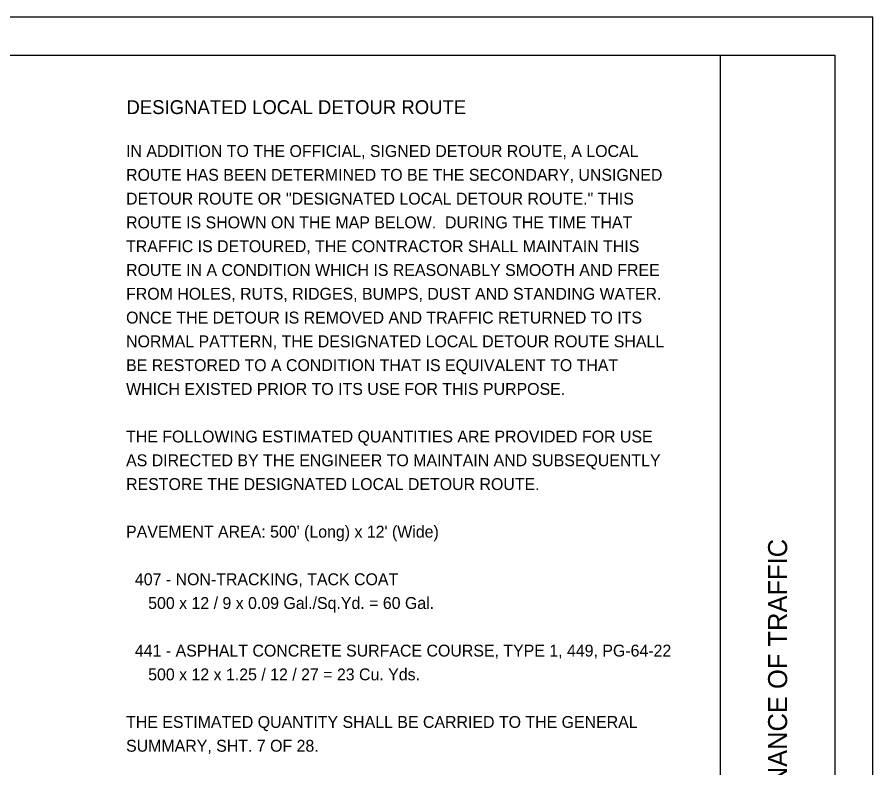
# Model space of a CAD drawing. Extents: x -452339 to 6403467, y -1 to 1814750.
# Drawn here: x -31656 to 27624, y 1629988 to 1681979 of the extents above; entities that cross this region are included whole.
import ezdxf

# ---------------------------------------------------------------- set-up
doc = ezdxf.new("R2010")
doc.units = 0
for name, color, linetype in [('Default', 7, 'Continuous'), ('GM_X_Airport_Location_Class_2', 7, 'Continuous'), ('GM_X_Interstate_Location', 7, 'Continuous'), ('GM_X_State_Location', 7, 'Continuous')]:
    doc.layers.add(name, color=color, linetype=linetype)

msp = doc.modelspace()

# ---------------------------------------------------------------- linework, layer by layer
at = {"layer": 'GM_X_Airport_Location_Class_2'}
for p, q in [((27624, 1681979), (-151896, 1681979)), ((27624, 1565819), (27624, 1681979))]:
    msp.add_line(p, q, dxfattribs=at)
at = {"layer": 'GM_X_Interstate_Location'}
msp.add_line((17064, 1568459), (17064, 1679339), dxfattribs=at)
msp.add_lwpolyline([(-143976, 1679339), (24984, 1679339), (24984, 1568459), (-143976, 1568459)], close=True, dxfattribs=at)

# ---------------------------------------------------------------- texts
at = {"layer": 'Default'}
for s, height, p in [('DESIGNATED LOCAL DETOUR ROUTE', 959.9, (-24083, 1675265)), ('IN ADDITION TO THE OFFICIAL, SIGNED DETOUR ROUTE, A LOCAL', 823.68, (-24107, 1672292)), ('ROUTE HAS BEEN DETERMINED TO BE THE SECONDARY, UNSIGNED', 823.68, (-24107, 1670644)), ('DETOUR ROUTE OR "DESIGNATED LOCAL DETOUR ROUTE." THIS', 823.68, (-24107, 1668997)), ('ROUTE IS SHOWN ON THE MAP BELOW.  DURING THE TIME THAT', 823.68, (-24107, 1667350)), ('TRAFFIC IS DETOURED, THE CONTRACTOR SHALL MAINTAIN THIS', 823.68, (-24107, 1665702)), ('ROUTE IN A CONDITION WHICH IS REASONABLY SMOOTH AND FREE', 823.68, (-24107, 1664055)), ('FROM HOLES, RUTS, RIDGES, BUMPS, DUST AND STANDING WATER.', 823.68, (-24107, 1662407)), ('ONCE THE DETOUR IS REMOVED AND TRAFFIC RETURNED TO ITS', 823.68, (-24107, 1660760)), ('NORMAL PATTERN, THE DESIGNATED LOCAL DETOUR ROUTE SHALL', 823.68, (-24107, 1659113)), ('BE RESTORED TO A CONDITION THAT IS EQUIVALENT TO THAT', 823.68, (-24107, 1657465)), ('WHICH EXISTED PRIOR TO ITS USE FOR THIS PURPOSE.', 823.68, (-24107, 1655818)), ('THE FOLLOWING ESTIMATED QUANTITIES ARE PROVIDED FOR USE', 823.68, (-24107, 1652523)), ('AS DIRECTED BY THE ENGINEER TO MAINTAIN AND SUBSEQUENTLY', 823.68, (-24107, 1650876)), ('RESTORE THE DESIGNATED LOCAL DETOUR ROUTE.', 823.68, (-24107, 1649229)), ("PAVEMENT AREA: 500' (Long) x 12' (Wide)", 823.68, (-24107, 1645934)), ('  407 - NON-TRACKING, TACK COAT', 823.68, (-24107, 1642639)), ('     500 x 12 / 9 x 0.09 Gal./Sq.Yd. = 60 Gal.', 823.68, (-24107, 1640992)), ('  441 - ASPHALT CONCRETE SURFACE COURSE, TYPE 1, 449, PG-64-22', 823.68, (-24107, 1637697)), ('     500 x 12 x 1.25 / 12 / 27 = 23 Cu. Yds.', 823.68, (-24107, 1636050)), ('THE ESTIMATED QUANTITY SHALL BE CARRIED TO THE GENERAL', 823.68, (-24107, 1632755)), ('SUMMARY, SHT. 7 OF 28.', 823.68, (-24107, 1631108))]:
    msp.add_text(s, height=height, dxfattribs=at).set_placement(p)
at = {"layer": 'GM_X_State_Location'}
msp.add_text('MAINTENANCE OF TRAFFIC', height=1320, rotation=90, dxfattribs=at).set_placement((21684, 1622113))

doc.saveas('drawing.dxf')
